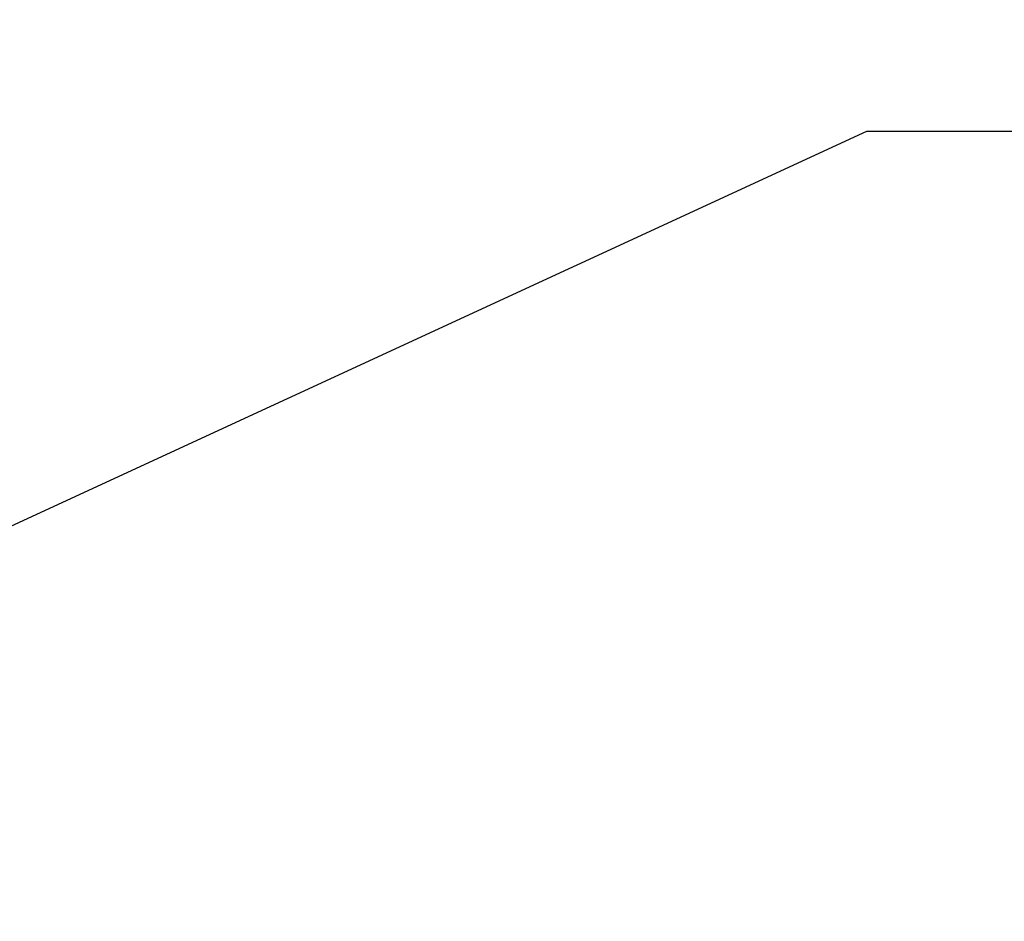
# Model space of a CAD drawing. Header units: inches. Extents: x 170 to 312, y 215 to 248.
# Tile 933 of 981: x 305.027 to 305.463, y 243.341 to 243.741. Entities that reach past the tile are written whole.
import ezdxf
from ezdxf import colors
from ezdxf.entities.mleader import LeaderData, LeaderLine
from ezdxf.math import Vec2, Vec3

# ---------------------------------------------------------------- set-up
doc = ezdxf.new("R2010")
doc.units = ezdxf.units.IN
doc.header["$LTSCALE"] = 0.25
doc.header["$MEASUREMENT"] = 0
doc.layers.add('ANNOTATIONS', color=1, linetype='Continuous')
doc.styles.add('ARIAL', font='arial.ttf', dxfattribs={"height": 0.09375})

msp = doc.modelspace()

# ---------------------------------------------------------------- leaders
at = {"layer": 'ANNOTATIONS'}
ml = msp.add_multileader_mtext('Standard', dxfattribs=at)
ml.set_content('HAND CHAIN', color=256, style='ARIAL')
ml.set_leader_properties()
ml.build(insert=Vec2(0, 0))
ml.multileader.update_dxf_attribs({"dogleg_length": 0.36, "arrow_head_size": 0.09375})
ctx = ml.context
ctx.base_point, ctx.char_height, ctx.arrow_head_size, ctx.landing_gap_size, ctx.plane_origin = Vec3(305.50027, 243.69133), 0.09375, 0.09375, 0.09, Vec3(304.71523, 243.2581)
notes = []
notes.append((ctx, [(0, (1, 1, 0), (305.40231, 243.69133), (1, 0), 0.09796, [(0, [(304.64246, 243.34103)], 0, [])])]))
ctx.mtext.insert, ctx.mtext.flow_direction = Vec3(305.59027, 243.73901), 5
for ctx, leaders in notes:
    for number, flags, end, landing, length, lines in leaders:
        leader = LeaderData()
        leader.index, (leader.has_last_leader_line, leader.has_dogleg_vector, leader.attachment_direction) = number, flags
        leader.last_leader_point, leader.dogleg_vector, leader.dogleg_length = Vec3(end), Vec3(landing), length
        for number, points, colour, breaks in lines:
            line = LeaderLine()
            line.index, line.vertices, line.color, line.breaks = number, Vec3.list(points), colors.encode_raw_color(colour), breaks
            leader.lines.append(line)
        ctx.leaders.append(leader)

doc.saveas('drawing.dxf')
